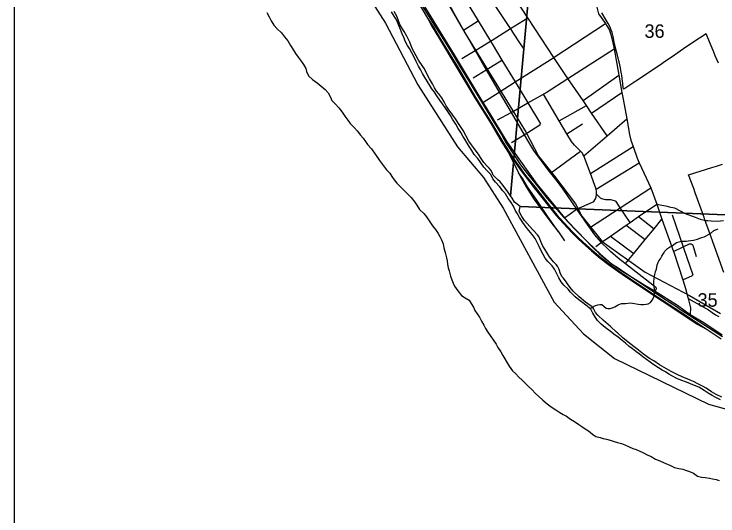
# Model space of a CAD drawing. Extents: x 0 to 43.4, y -8.1 to 22.
# Drawn here: x 2.1 to 4.286, y 15.591 to 17.149 of the extents above; entities that cross this region are included whole.
import ezdxf

# ---------------------------------------------------------------- set-up
doc = ezdxf.new("R2010")
doc.units = 0
for name, color, linetype in [('GM_X_City_Street', 7, 'Continuous'), ('GM_X_Corporation', 7, 'Continuous'), ('GM_X_County_Road', 7, 'Continuous'), ('GM_X_Major_River', 7, 'Continuous'), ('GM_X_Minor_River', 7, 'Continuous'), ('GM_X_Rail_Line', 7, 'Continuous'), ('GM_X_Section_Text', 7, 'Continuous'), ('GM_X_US_Route', 7, 'Continuous'), ('SH_Data', 7, 'Continuous')]:
    doc.layers.add(name, color=color, linetype=linetype)

msp = doc.modelspace()

# ---------------------------------------------------------------- linework, layer by layer
at = {"layer": 'GM_X_City_Street'}
for p, q in [((3.4955, 17.099), (3.5412, 17.1277)), ((3.8669, 16.8804), (3.9778, 16.9592)), ((3.8933, 16.8417), (3.9875, 16.9057)), ((3.7926, 16.8177), (3.8772, 16.8653)), ((3.816, 16.7776), (3.8655, 16.8078)), ((3.7657, 16.655), (3.8592, 16.7228)), ((3.8895, 16.6536), (4.0226, 16.7375)), ((3.9074, 16.6055), (4.0414, 16.687)), ((4.1438, 16.5253), (4.1777, 16.4258)), ((4.0393, 16.5199), (4.0871, 16.4822)), ((4.0008, 16.4933), (4.0596, 16.4486)), ((3.9516, 16.4593), (4.0245, 16.4056)), ((3.9068, 16.4272), (3.9229, 16.4395))]:
    msp.add_line(p, q, dxfattribs=at)
for points in [[(3.9415, 16.771), (3.8933, 16.8417), (3.8772, 16.8653), (3.8669, 16.8804), (3.8199, 16.9493), (3.7756, 17.0142), (3.7168, 17.1043), (3.6955, 17.1369), (3.6162, 17.2584), (3.5751, 17.3225), (3.5106, 17.423), (3.4787, 17.4727), (3.4776, 17.4739), (3.4757, 17.4747)], [(3.684, 17.0403), (3.6667, 17.0663), (3.6417, 17.1037), (3.6148, 17.1441), (3.5998, 17.1665), (3.5617, 17.2245), (3.5205, 17.2872), (3.4947, 17.3265)], [(3.4432, 17.2849), (3.4453, 17.2847), (3.4469, 17.2834), (3.466, 17.2519), (3.5042, 17.1887), (3.5412, 17.1277), (3.5791, 17.065), (3.5845, 17.0562), (3.6148, 17.0061), (3.6559, 16.9382), (3.6953, 16.8731), (3.7344, 16.8086)], [(3.4899, 17.0112), (3.5317, 17.0357), (3.5334, 17.0368), (3.5791, 17.065), (3.5846, 17.0684), (3.6417, 17.1037), (3.6955, 17.1369)], [(3.5558, 16.8746), (3.6066, 16.9068), (3.6559, 16.9382), (3.7756, 17.0142), (3.7771, 17.0152), (3.9363, 17.1193)], [(3.7524, 16.9058), (3.8199, 16.9493), (3.963, 17.0415)], [(3.5259, 16.9514), (3.5663, 16.9762), (3.6148, 17.0061)], [(3.6016, 16.8204), (3.6432, 16.8438), (3.6953, 16.8731), (3.7442, 16.9006), (3.7448, 16.9009), (3.7507, 16.9047), (3.7524, 16.9058)], [(3.8088, 16.5158), (3.8264, 16.5287), (3.846, 16.5431), (3.8964, 16.5646), (3.9, 16.5674), (3.9038, 16.572), (3.9054, 16.5752), (3.9063, 16.5778), (3.9071, 16.5804), (3.9083, 16.5894), (3.9084, 16.5989), (3.9074, 16.6055), (3.8895, 16.6536), (3.8687, 16.7083), (3.8661, 16.7141), (3.8647, 16.717), (3.8624, 16.7199), (3.8592, 16.7228), (3.8399, 16.7416), (3.8304, 16.753), (3.816, 16.7776), (3.7926, 16.8177), (3.7442, 16.9006)], [(3.6447, 16.7506), (3.6835, 16.7745), (3.7298, 16.803), (3.7333, 16.8059), (3.734, 16.8069), (3.7344, 16.8086)], [(3.8687, 16.7083), (3.9415, 16.771), (4.0024, 16.8233)], [(3.887, 16.4854), (3.9823, 16.5474), (4.0771, 16.6092)], [(4.0127, 16.5015), (3.9823, 16.5474), (3.9692, 16.567), (3.9676, 16.5683), (3.9649, 16.5695), (3.9533, 16.5719), (3.9363, 16.5722), (3.9325, 16.5727), (3.9288, 16.5739), (3.9254, 16.5754), (3.9213, 16.5778), (3.9083, 16.5894)], [(3.9989, 16.3744), (4.0189, 16.3988), (4.0245, 16.4056), (4.0596, 16.4486), (4.0871, 16.4822), (4.1119, 16.5124)], [(4.1478, 16.4117), (4.1777, 16.4258), (4.1976, 16.4353), (4.2002, 16.4357), (4.2029, 16.4352), (4.2058, 16.4337), (4.2075, 16.4314), (4.2184, 16.3961)], [(4.1777, 16.4258), (4.1787, 16.4228), (4.2072, 16.3388)], [(4.1761, 16.3235), (4.2064, 16.3373), (4.207, 16.3379), (4.2072, 16.3388)], [(4.1936, 16.2656), (4.2003, 16.2364), (4.1998, 16.2158)]]:
    msp.add_lwpolyline(points, dxfattribs=at)
at = {"layer": 'GM_X_Corporation'}
for points in [[(8.9, 20.9), (2.1, 20.9), (2.1, 18.7697), (2.2164, 18.6602), (2.3024, 18.5637), (2.4531, 18.3722), (2.5091, 18.2757), (2.5944, 18.1569), (2.6477, 18.0826), (2.8129, 17.7895), (2.9482, 17.5993), (3.2529, 17.1207), (3.3535, 16.9292), (3.4766, 16.7366), (3.5579, 16.6418), (3.619, 16.5459), (3.7774, 16.2543), (3.8686, 16.1561), (3.9643, 16.0791), (4.2564, 15.9373), (4.3533, 15.9108)], [(3.7435, 17.7155), (3.6418, 16.5844), (3.6308, 16.5998), (3.6143, 16.6215), (3.6092, 16.628), (3.6014, 16.6354), (3.5947, 16.642), (3.5881, 16.6486), (3.5841, 16.657), (3.5805, 16.6647), (3.5757, 16.6701), (3.5687, 16.6767), (3.5587, 16.6883), (3.5485, 16.7034), (3.5419, 16.7141), (3.5353, 16.7234), (3.5265, 16.7342), (3.5203, 16.7427), (3.5126, 16.7546), (3.4948, 16.7873), (3.4824, 16.8061), (3.4703, 16.8238), (3.4623, 16.8354), (3.4483, 16.8547), (3.4421, 16.8643), (3.4356, 16.8762), (3.4283, 16.8893), (3.4192, 16.9012), (3.4118, 16.9094), (3.4056, 16.9201), (3.3991, 16.9328), (3.39, 16.9474), (3.3809, 16.9654), (3.3748, 16.9785), (3.3697, 16.9858), (3.3554, 17.0062), (3.3485, 17.0193), (3.3366, 17.0423), (3.3284, 17.0618), (3.3197, 17.0806), (3.311, 17.0952), (3.304, 17.106), (3.2979, 17.1163), (3.2883, 17.1423), (3.2799, 17.1573)], [(2.9482, 17.5993), (3.2529, 17.1207), (3.3535, 16.9292), (3.4766, 16.7366), (3.5579, 16.6418), (3.619, 16.5459), (3.7774, 16.2543), (3.8686, 16.1561), (3.9643, 16.0791), (4.2564, 15.9373), (4.3533, 15.9108)], [(2.9482, 17.5993), (3.2529, 17.1207), (3.3535, 16.9292), (3.4766, 16.7366), (3.5579, 16.6418), (3.619, 16.5459), (3.7774, 16.2543), (3.8686, 16.1561), (3.9643, 16.0791), (4.2564, 15.9373), (4.3533, 15.9108)], [(4.2871, 16.9968), (4.2822, 17.0082), (4.2774, 17.0196), (4.2725, 17.0312), (4.2704, 17.0362), (4.2673, 17.0436), (4.2643, 17.0506), (4.2624, 17.0551), (4.2487, 17.088), (4.2081, 17.0606), (4.1787, 17.0407), (4.151, 17.0219), (4.1157, 16.9981), (4.111, 16.9949), (4.0325, 16.9419), (4.029, 16.9395), (4.0246, 16.9367), (3.996, 16.9181), (3.9926, 16.9157), (3.9908, 16.9305), (3.9905, 16.9335), (3.9885, 16.9476), (3.9868, 16.9592), (3.9868, 16.9593), (3.9862, 16.9636), (3.9846, 16.9743), (3.9829, 16.9821), (3.9784, 17.0004), (3.9777, 17.0035), (3.9733, 17.0213), (3.9669, 17.0476), (3.9664, 17.0496), (3.9632, 17.0619), (3.9612, 17.0747), (3.9601, 17.0797), (3.957, 17.092), (3.9545, 17.0995), (3.9522, 17.1054), (3.95, 17.1107), (3.9452, 17.1193), (3.9385, 17.1301), (3.925, 17.1526)], [(4.3035, 16.3468), (4.2595, 16.4704), (4.2443, 16.5131), (4.2426, 16.5178), (4.2409, 16.5224), (4.2403, 16.5239), (4.215, 16.5941), (4.2103, 16.607), (4.1945, 16.6493), (4.267, 16.6726), (4.2808, 16.6769), (4.3, 16.683)], [(4.2972, 15.9593), (4.2803, 15.9673), (4.2658, 15.976), (4.2494, 15.9874), (4.2396, 15.9922), (4.2228, 16.0005), (4.2101, 16.008), (4.1996, 16.0125), (4.1917, 16.0149), (4.1744, 16.0222), (4.1591, 16.0297), (4.1408, 16.0389), (4.1191, 16.0519), (4.1041, 16.0599), (4.0862, 16.0717), (4.0736, 16.0795), (4.0549, 16.0925), (4.0386, 16.105), (4.0163, 16.123), (3.9918, 16.1429), (3.9736, 16.1593), (3.971, 16.1616), (3.9517, 16.1787), (3.9306, 16.1978), (3.9128, 16.2138), (3.9058, 16.2223), (3.9007, 16.2326), (3.8974, 16.2376), (3.8941, 16.2411), (3.8889, 16.2435), (3.8744, 16.2545), (3.8551, 16.2705), (3.8365, 16.288), (3.8266, 16.3), (3.8185, 16.3115), (3.8145, 16.3173), (3.8061, 16.3293), (3.8024, 16.3331), (3.7969, 16.342), (3.7923, 16.3557), (3.7877, 16.3657), (3.7836, 16.3715), (3.7755, 16.3796), (3.7626, 16.3955), (3.7575, 16.4032), (3.7484, 16.4185), (3.7418, 16.4286), (3.7357, 16.4423), (3.7325, 16.4515), (3.7293, 16.458), (3.7253, 16.4634), (3.7138, 16.4758), (3.7101, 16.4805), (3.6932, 16.4991), (3.6854, 16.508), (3.6766, 16.5199), (3.6683, 16.5364), (3.671, 16.5519), (4.6148, 16.5127)]]:
    msp.add_lwpolyline(points, dxfattribs=at)
msp.add_lwpolyline([(4.7377, 17.6242), (4.6148, 16.5127), (3.671, 16.5519), (3.6538, 16.5644), (3.6462, 16.5775), (3.6418, 16.5844), (3.7435, 17.7155)], close=True, dxfattribs=at)
at = {"layer": 'GM_X_County_Road'}
for points in [[(3.8656, 17.3795), (3.8661, 17.3752), (3.9094, 17.1706), (3.9115, 17.1626), (3.915, 17.15), (3.9363, 17.1193), (3.9407, 17.113), (3.9477, 17.1015), (3.9526, 17.0854), (3.9596, 17.0599), (3.963, 17.0415), (3.9778, 16.9592), (3.9875, 16.9057), (3.9912, 16.8851)], [(3.4403, 17.1954), (3.4599, 17.1611), (3.4955, 17.099), (3.5317, 17.0357), (3.5663, 16.9762), (3.6066, 16.9068), (3.6432, 16.8438), (3.6835, 16.7745), (3.6969, 16.7515), (3.713, 16.7258), (3.7609, 16.661), (3.7657, 16.655), (3.7823, 16.6344), (3.804, 16.6055), (3.846, 16.5431), (3.887, 16.4854), (3.8904, 16.4807), (3.9025, 16.4638), (3.9229, 16.4395), (3.9444, 16.4189), (3.95, 16.4142), (3.9523, 16.4123)], [(3.9912, 16.8851), (4.0024, 16.8233), (4.0107, 16.7755), (4.0152, 16.7572), (4.0226, 16.7375), (4.0348, 16.7014), (4.0414, 16.687), (4.0771, 16.6092), (4.0954, 16.5586), (4.1119, 16.5124), (4.1478, 16.4117), (4.1486, 16.4095), (4.1761, 16.3235), (4.1845, 16.2973), (4.1936, 16.2656), (4.2558, 16.2305), (4.2682, 16.2226), (4.2778, 16.2148), (4.288, 16.2097)], [(3.9229, 16.4395), (3.9516, 16.4593), (4.0008, 16.4933), (4.0127, 16.5015), (4.0393, 16.5199), (4.0954, 16.5586)], [(4.0954, 16.5586), (4.1282, 16.5522), (4.1338, 16.5509)], [(4.1338, 16.5509), (4.1505, 16.5468), (4.1839, 16.5298), (4.2151, 16.5185), (4.2309, 16.5124), (4.2479, 16.5083), (4.2528, 16.5078), (4.2547, 16.5077)], [(4.2547, 16.5077), (4.2645, 16.5068), (4.2846, 16.5056), (4.3029, 16.5075)], [(3.9523, 16.4123), (3.9761, 16.3924), (3.9989, 16.3744), (4.0927, 16.3007), (4.0935, 16.2993), (4.0936, 16.2976), (4.0934, 16.2957), (4.093, 16.2941), (4.091, 16.2886)]]:
    msp.add_lwpolyline(points, dxfattribs=at)
at = {"layer": 'GM_X_Major_River'}
for points in [[(2.8853, 17.1537), (2.8923, 17.1407), (2.8986, 17.128), (2.9067, 17.1146), (2.9172, 17.1031), (2.9299, 17.0911), (2.9399, 17.078), (2.9496, 17.0654), (2.9588, 17.0512), (2.9681, 17.037), (2.974, 17.027), (2.9822, 17.0147), (2.9911, 17.0028), (2.9989, 16.9928), (3.0059, 16.9798), (3.0084, 16.9703), (3.0143, 16.9573), (3.0262, 16.9461), (3.0408, 16.9356), (3.054, 16.9252), (3.0659, 16.9143), (3.0749, 16.9043), (3.0826, 16.8905), (3.087, 16.8806), (3.0975, 16.8702), (3.1083, 16.8579), (3.1183, 16.8444), (3.1268, 16.8318), (3.1361, 16.8195), (3.1439, 16.8095), (3.1559, 16.7968), (3.1652, 16.7864), (3.176, 16.7733), (3.1838, 16.7633), (3.1912, 16.7537), (3.1979, 16.7441), (3.2102, 16.731), (3.2213, 16.7141), (3.228, 16.7038), (3.2347, 16.6938), (3.2443, 16.6815), (3.2566, 16.6653), (3.2663, 16.6546), (3.273, 16.6446), (3.28, 16.6346), (3.289, 16.6238), (3.2987, 16.6134), (3.3117, 16.6007), (3.3233, 16.5888), (3.333, 16.5791), (3.3445, 16.5649)], [(3.6416, 16.5667), (3.6345, 16.5767), (3.6256, 16.5905), (3.6178, 16.6001), (3.6078, 16.6131), (3.5951, 16.6266), (3.5866, 16.6374), (3.5799, 16.6504), (3.5691, 16.6627), (3.5583, 16.6739), (3.5494, 16.6873), (3.5397, 16.7), (3.5289, 16.7127), (3.5212, 16.725), (3.5134, 16.7376), (3.5067, 16.748), (3.4994, 16.7606), (3.4931, 16.7702), (3.4868, 16.7813), (3.479, 16.7936), (3.4713, 16.8074), (3.4613, 16.8231), (3.455, 16.8338), (3.4472, 16.8465), (3.4372, 16.8599), (3.4301, 16.8699), (3.4224, 16.8818), (3.4127, 16.8956), (3.4053, 16.9063), (3.3975, 16.9171), (3.3912, 16.9271), (3.3831, 16.9408), (3.3746, 16.9539), (3.3687, 16.9646), (3.3624, 16.9765), (3.3557, 16.9868), (3.3488, 17.0021), (3.3421, 17.0148), (3.3348, 17.0285), (3.3278, 17.0416), (3.3219, 17.0515), (3.3149, 17.0645), (3.3108, 17.0741), (3.305, 17.0878), (3.3003, 17.1012), (3.2951, 17.1138), (3.2911, 17.1237), (3.286, 17.1333), (3.2804, 17.1429), (3.2719, 17.1559)], [(4.2931, 15.9513), (4.2791, 15.9588), (4.2679, 15.965), (4.2554, 15.9717), (4.2427, 15.9798), (4.2258, 15.9904), (4.2126, 15.9955), (4.2009, 16.0006), (4.1881, 16.0061), (4.1707, 16.0125), (4.1583, 16.0176), (4.1429, 16.0254), (4.1327, 16.0309), (4.123, 16.0375), (4.1128, 16.043), (4.1008, 16.0508), (4.0869, 16.0601), (4.0753, 16.0683), (4.0633, 16.0768), (4.0524, 16.0846), (4.0408, 16.0939), (4.0306, 16.1009), (4.0201, 16.109), (4.01, 16.1171), (3.9988, 16.1268), (3.9879, 16.1353), (3.9756, 16.1458), (3.9625, 16.1547), (3.9512, 16.164), (3.9355, 16.1752), (3.9227, 16.1861), (3.9119, 16.1972), (3.9052, 16.2068), (3.8967, 16.2206), (3.8905, 16.2325), (3.8759, 16.2449), (3.8661, 16.2522), (3.8541, 16.2619), (3.8418, 16.2712), (3.8276, 16.2851), (3.8201, 16.2947), (3.8074, 16.3071), (3.7993, 16.3175), (3.7919, 16.3297), (3.7863, 16.3404), (3.7782, 16.3565), (3.7708, 16.3672), (3.757, 16.3808), (3.7496, 16.3915), (3.7425, 16.4019), (3.7367, 16.4141), (3.73, 16.4275), (3.7257, 16.4374), (3.7183, 16.4516), (3.7086, 16.4643), (3.6986, 16.4769), (3.6874, 16.4919), (3.6778, 16.5046), (3.6693, 16.5176), (3.663, 16.5291), (3.6563, 16.5402), (3.6505, 16.5529), (3.6416, 16.5667)], [(3.3445, 16.5649), (3.3505, 16.5553), (3.359, 16.5426), (3.3721, 16.5292), (3.3802, 16.5192), (3.3888, 16.5065), (3.3995, 16.4915), (3.4085, 16.48), (3.417, 16.4677), (3.4225, 16.4578), (3.4273, 16.4478), (3.432, 16.436), (3.4349, 16.4234), (3.4388, 16.4081), (3.4423, 16.3922), (3.4445, 16.3826), (3.4462, 16.3724), (3.4483, 16.3613), (3.4512, 16.3514), (3.4551, 16.335), (3.4591, 16.3236), (3.4635, 16.3132), (3.4679, 16.3037), (3.4779, 16.2899), (3.4894, 16.2749), (3.5007, 16.2682), (3.5127, 16.2608), (3.5198, 16.2505), (3.5264, 16.239), (3.5312, 16.2287), (3.5382, 16.2183), (3.5449, 16.208), (3.5519, 16.1957), (3.5582, 16.1827), (3.5641, 16.1723), (3.5707, 16.1616), (3.5808, 16.1478), (3.5874, 16.1378), (3.5971, 16.1244), (3.6026, 16.114), (3.6119, 16.1002), (3.6178, 16.0888), (3.6237, 16.0784), (3.6307, 16.0662), (3.6373, 16.0554), (3.6477, 16.0412), (3.6578, 16.0319), (3.6675, 16.0219), (3.6776, 16.0123), (3.6866, 16.0026), (3.6963, 15.9934), (3.7083, 15.9826), (3.7183, 15.9718), (3.7419, 15.9502), (3.7557, 15.9382), (3.7681, 15.9289), (3.782, 15.9203), (3.7948, 15.9121), (3.8049, 15.9055), (3.8158, 15.9), (3.8274, 15.8911), (3.8402, 15.8833), (3.8534, 15.8744), (3.8635, 15.8681), (3.8733, 15.8615), (3.8841, 15.8545), (3.8965, 15.8441), (3.9066, 15.8367), (3.9199, 15.8339), (3.9297, 15.831), (3.9395, 15.8286), (3.9508, 15.8258), (3.9629, 15.8214), (3.9739, 15.8182), (3.9859, 15.815), (3.9961, 15.811), (4.0104, 15.8051), (4.021, 15.8004), (4.0312, 15.7964), (4.041, 15.7925), (4.0526, 15.787), (4.0662, 15.7807), (4.0779, 15.7748), (4.0918, 15.767), (4.1057, 15.7611), (4.1167, 15.7567), (4.1264, 15.7524), (4.1362, 15.7477), (4.1505, 15.7414), (4.1641, 15.7378), (4.177, 15.7353), (4.1876, 15.7321), (4.1974, 15.7285), (4.2094, 15.723), (4.2218, 15.7141), (4.2347, 15.7112), (4.2464, 15.7103), (4.2589, 15.7082), (4.2687, 15.7061), (4.2801, 15.7033), (4.2899, 15.7001)]]:
    msp.add_lwpolyline(points, dxfattribs=at)
at = {"layer": 'GM_X_Minor_River'}
msp.add_lwpolyline([(3.8881, 16.2345), (3.8959, 16.2388), (3.9056, 16.2436), (3.9125, 16.2457), (3.9186, 16.2475), (3.9251, 16.247), (3.9322, 16.2408), (3.9383, 16.2361), (3.944, 16.2349), (3.9508, 16.2348), (3.9574, 16.2366), (3.9654, 16.2395), (3.9755, 16.2457), (3.9862, 16.2497), (3.9985, 16.2507), (4.0142, 16.2519), (4.0206, 16.251), (4.0267, 16.2505), (4.0374, 16.2481), (4.0458, 16.2472), (4.0542, 16.2474), (4.063, 16.248), (4.0687, 16.249), (4.0757, 16.2535), (4.0815, 16.2606), (4.0851, 16.2674), (4.0871, 16.273), (4.0888, 16.2817), (4.0897, 16.2874), (4.089, 16.2947), (4.088, 16.303), (4.087, 16.3114), (4.0868, 16.319), (4.0873, 16.3266), (4.0886, 16.3346), (4.0919, 16.3497), (4.0944, 16.3573), (4.0973, 16.3698), (4.1025, 16.3826), (4.1068, 16.3894), (4.1115, 16.3973), (4.117, 16.4052), (4.121, 16.4123), (4.1291, 16.4209), (4.1357, 16.4253), (4.1442, 16.4305), (4.157, 16.4394), (4.1654, 16.4419), (4.1727, 16.4433), (4.1815, 16.4439), (4.1872, 16.4438), (4.193, 16.4449), (4.2102, 16.4472), (4.2225, 16.4504), (4.2298, 16.4526), (4.2359, 16.4547), (4.2432, 16.4576), (4.2494, 16.4606), (4.2559, 16.4643), (4.2629, 16.4672), (4.273, 16.4773), (4.281, 16.4805), (4.2868, 16.4823)], dxfattribs=at)
at = {"layer": 'GM_X_Rail_Line'}
msp.add_line((3.7901, 16.4732), (3.8088, 16.4449), dxfattribs=at)
for points in [[(3.4206, 17.2288), (3.4993, 17.0909), (3.6906, 16.7811), (3.7282, 16.7074), (3.7776, 16.6456), (3.8431, 16.5594), (3.8629, 16.5218), (3.926, 16.4426), (4.06, 16.3477), (4.1978, 16.2749), (4.2934, 16.2188)], [(3.348, 17.2078), (3.391, 17.1363), (3.4287, 17.0786), (3.4607, 17.0265), (3.4802, 16.9935), (3.5258, 16.9192), (3.5869, 16.8185), (3.6139, 16.7746), (3.6277, 16.7486), (3.6526, 16.711), (3.6726, 16.6809), (3.6938, 16.6526), (3.7208, 16.6199), (3.7407, 16.5944), (3.7557, 16.5764), (3.7702, 16.5593), (3.7862, 16.5406), (3.8061, 16.518), (3.8414, 16.4814), (3.8688, 16.4529), (3.8974, 16.4242), (3.9182, 16.4046), (3.939, 16.3873), (3.9608, 16.3706), (3.9725, 16.3628), (4.0028, 16.3424), (4.0482, 16.3126), (4.118, 16.2662), (4.1574, 16.2405), (4.1696, 16.2318), (4.2558, 16.1752), (4.2993, 16.1475)], [(3.3536, 17.1868), (3.3838, 17.1365), (3.4023, 17.1083), (3.4244, 17.0712), (3.4787, 16.9816), (3.533, 16.89), (3.5838, 16.8096), (3.6238, 16.7416), (3.6524, 16.6975), (3.6883, 16.6478), (3.7177, 16.6111), (3.7646, 16.5512), (3.7857, 16.5255), (3.7956, 16.5141), (3.8086, 16.5002), (3.8339, 16.4727), (3.8537, 16.4535), (3.8773, 16.4316), (3.8952, 16.4157), (3.9083, 16.4044), (3.9222, 16.3929), (3.9477, 16.3735), (3.9761, 16.3528), (4.0004, 16.3363), (4.028, 16.3178), (4.1139, 16.2608), (4.1697, 16.2239), (4.2396, 16.1776), (4.2678, 16.1589), (4.2957, 16.1405)], [(3.3838, 17.1365), (3.3847, 17.1351), (3.3983, 17.1099), (3.4206, 17.0724), (3.4747, 16.982), (3.5303, 16.8888), (3.5813, 16.8081), (3.6125, 16.7539), (3.6417, 16.7092), (3.6744, 16.6618), (3.7154, 16.6094), (3.7624, 16.5494), (3.7835, 16.5236), (3.7935, 16.5122), (3.8064, 16.4982), (3.8318, 16.4707), (3.8517, 16.4514), (3.8753, 16.4295), (3.8933, 16.4135), (3.9064, 16.4022), (3.9204, 16.3907), (3.9459, 16.3711), (3.9745, 16.3505), (3.9987, 16.3339), (4.0264, 16.3154), (4.1123, 16.2584), (4.1681, 16.2215), (4.2214, 16.1862), (4.2506, 16.1704)], [(3.6355, 16.7186), (3.6554, 16.6799), (3.6668, 16.6558)], [(3.7901, 16.4732), (3.7543, 16.5241), (3.7235, 16.5707), (3.6946, 16.6129), (3.6794, 16.6375), (3.6668, 16.6558)], [(3.6668, 16.6558), (3.6704, 16.6482), (3.69, 16.6121), (3.7152, 16.5735), (3.7542, 16.5191), (3.7696, 16.4986), (3.7901, 16.4732)]]:
    msp.add_lwpolyline(points, dxfattribs=at)
at = {"layer": 'GM_X_US_Route'}
msp.add_lwpolyline([(3.3492, 17.2141), (3.4666, 17.0224), (3.5558, 16.8746), (3.5646, 16.8601), (3.6301, 16.752), (3.6497, 16.7238), (3.7234, 16.6203), (3.8088, 16.5158), (3.8414, 16.4825), (3.8826, 16.4392), (3.9211, 16.403), (3.9543, 16.3741), (3.9822, 16.3543), (4.0585, 16.3068), (4.091, 16.2886), (4.1602, 16.2449), (4.1998, 16.2158), (4.2415, 16.1915), (4.2989, 16.1532)], dxfattribs=at)
at = {"layer": 'SH_Data'}
msp.add_line((2.1, 20.9), (2.1, 14.1), dxfattribs=at)

# ---------------------------------------------------------------- texts
at = {"layer": 'GM_X_Section_Text'}
for s, p in [('36', (4.0577, 17.0752)), ('35', (4.2223, 16.2402))]:
    msp.add_text(s, height=0.04186, rotation=0, dxfattribs=at).set_placement(p)

doc.saveas('drawing.dxf')
